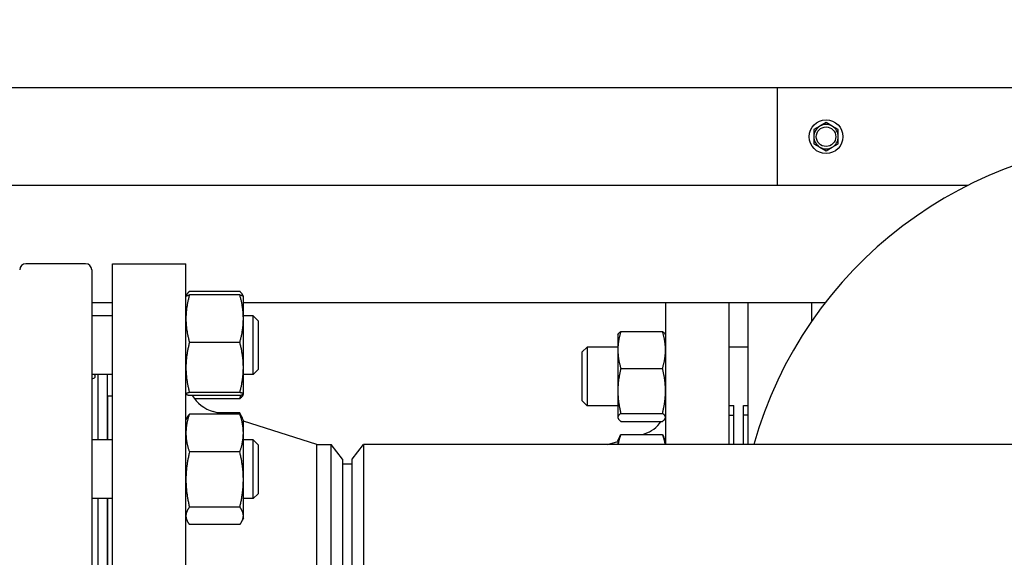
# Model space of a CAD drawing. Header units: inches. Extents: x 18 to 846, y -44 to 561.
# Tile 616 of 637: x 469 to 482, y 516 to 523. Entities that reach past the tile are written whole.
import ezdxf

# ---------------------------------------------------------------- set-up
doc = ezdxf.new("R2010")
doc.units = ezdxf.units.IN
doc.header["$LTSCALE"] = 24
doc.header["$MEASUREMENT"] = 0
doc.layers.add('Dimension (ANSI)', color=7, linetype='Continuous', lineweight=25)
doc.layers.add('Visible (ANSI)', color=7, linetype='Continuous', lineweight=30)
doc.styles.add('Note Text (ANSI)', font='tahoma.ttf')
doc.dimstyles.new('SB Fraction-16 (ANSI)', dxfattribs={"dimscale": 24, "dimtxt": 0.125, "dimasz": 0.098425, "dimexe": 0.125, "dimexo": 0.0625, "dimgap": 0.031496, "dimtad": 0, "dimtih": 1, "dimtoh": 1, "dimdec": 4, "dimrnd": 1e-08, "dimzin": 0, "dimdsep": 46, "dimlunit": 5, "dimtxsty": 'Note Text (ANSI)', "dimcen": 0.09, "dimdle": 0.393701, "dimclrd": 256, "dimclre": 256, "dimclrt": 256, "dimadec": 0, "dimazin": 3, "dimtfac": 0.96, "dimtofl": 0, "dimtmove": 0, "dimatfit": 3, "dimfxl": 1, "dimfrac": 2, "dimtolj": 1, "dimtzin": 12, "dimlwd": -1, "dimlwe": -1, "dimarcsym": 0})

# ---------------------------------------------------------------- blocks, each defined once
blk = doc.blocks.new('*D17')
at = {"layer": 'Defpoints', "color": 0, "transparency": 16777216}
for p in [(520.678, 540.275), (349.678, 522.087), (520.678, 522.087)]:
    blk.add_point(p, dxfattribs=at)
at = {"layer": 'Dimension (ANSI)', "transparency": 16777216}
for p, q in [((349.678, 523.587), (349.678, 543.275)), ((520.678, 523.587), (520.678, 543.275)), ((352.041, 540.275), (437.439, 540.275)), ((518.316, 540.275), (444.918, 540.275))]:
    blk.add_line(p, q, dxfattribs=at)
for points in [[(352.041, 540.668), (352.041, 539.881), (349.678, 540.275)], [(518.316, 540.668), (518.316, 539.881), (520.678, 540.275)]]:
    blk.add_solid(points, dxfattribs=at)
at = {"layer": 'Dimension (ANSI)', "transparency": 16777216, "insert": (438.195, 541.78), "char_height": 3, "attachment_point": 1, "style": 'Note Text (ANSI)'}
blk.add_mtext('\\A1;171', dxfattribs=at)

msp = doc.modelspace()

# ---------------------------------------------------------------- linework, layer by layer
at = {"layer": 'Visible (ANSI)'}
for p, q in [((478.86593, 522.08668), (446.27218, 522.08668)), ((478.86593, 522.08668), (478.86593, 520.83668)), ((482.86593, 522.08668), (478.86593, 522.08668)), ((479.41293, 521.59678), (479.33493, 521.55175)), ((479.49093, 521.64182), (479.41293, 521.59678)), ((479.56893, 521.59678), (479.49093, 521.64182)), ((479.64693, 521.55175), (479.56893, 521.59678)), ((479.33493, 521.55175), (479.33493, 521.46168)), ((479.33493, 521.46168), (479.33493, 521.37162)), ((479.64693, 521.46168), (479.64693, 521.55175)), ((479.64693, 521.37162), (479.64693, 521.46168)), ((479.33493, 521.37162), (479.41293, 521.32658)), ((479.41293, 521.32658), (479.49093, 521.28155)), ((479.49093, 521.28155), (479.56893, 521.32658)), ((479.56893, 521.32658), (479.64693, 521.37162)), ((481.29874, 520.83668), (406.92843, 520.83668)), ((470.02595, 519.83668), (469.26217, 519.83668)), ((470.36843, 512.33668), (470.36843, 519.83668)), ((470.36843, 519.83668), (471.30843, 519.83668)), ((471.30843, 512.33668), (471.30843, 519.83668)), ((470.10469, 519.75794), (470.10469, 512.41542)), ((471.30843, 519.42149), (471.30878, 519.42224)), ((471.30878, 519.42224), (471.31514, 519.43588)), ((471.99734, 519.48355), (471.35352, 519.48355)), ((471.99734, 519.43848), (471.35352, 519.43848)), ((472.04208, 519.42224), (472.03572, 519.43588)), ((472.04243, 519.42149), (472.04208, 519.42224)), ((472.04243, 519.13523), (472.04243, 519.42149)), ((470.36843, 519.33668), (470.10469, 519.33668)), ((479.47787, 519.33668), (472.04243, 519.33668)), ((477.43843, 519.33668), (477.43843, 517.52418)), ((478.24843, 519.33668), (478.24843, 517.52418)), ((478.49593, 517.52418), (478.49593, 519.33668)), ((479.30593, 519.33668), (479.30593, 519.1011)), ((470.36843, 519.17149), (470.10469, 519.17149)), ((472.16719, 519.17149), (472.04243, 519.17149)), ((472.16719, 518.42149), (472.16719, 519.17149)), ((472.22969, 519.10899), (472.16719, 519.17149)), ((472.04243, 518.51099), (472.04243, 519.13523)), ((472.22969, 519.10899), (472.22969, 518.48399)), ((476.82943, 518.92738), (476.83295, 518.93494)), ((476.82943, 518.92738), (476.82943, 518.73494)), ((476.86773, 518.97112), (477.40012, 518.97112)), ((477.43843, 518.92738), (477.4349, 518.93494)), ((471.99734, 518.83199), (471.35352, 518.83199)), ((476.37343, 518.70888), (476.43593, 518.77138)), ((476.37343, 518.08388), (476.37343, 518.70888)), ((476.43593, 518.77138), (476.43593, 518.02138)), ((476.82943, 518.77138), (476.43593, 518.77138)), ((476.82943, 518.73494), (476.82943, 518.2114)), ((478.49593, 518.77138), (478.24843, 518.77138)), ((470.36843, 518.42149), (470.10469, 518.42149)), ((470.18343, 518.42149), (470.18343, 517.58412)), ((470.30343, 518.42149), (470.30343, 517.58412)), ((472.04243, 518.17224), (472.04243, 518.51099)), ((472.16719, 518.42149), (472.04243, 518.42149)), ((472.22969, 518.48399), (472.16719, 518.42149)), ((476.86773, 518.49877), (477.40012, 518.49877)), ((471.30843, 518.17149), (471.30878, 518.17073)), ((471.99734, 518.18999), (471.35352, 518.18999)), ((472.04208, 518.17073), (472.03572, 518.15709)), ((472.04243, 518.17149), (472.04208, 518.17073)), ((472.04243, 518.17149), (472.04243, 518.17224)), ((476.82943, 518.2114), (476.82943, 517.87284)), ((470.30843, 517.58412), (470.30843, 518.14668)), ((470.30843, 518.14668), (470.36843, 518.14668)), ((471.99734, 518.15449), (471.35352, 518.15449)), ((471.99734, 518.10942), (471.41882, 518.10942)), ((476.37343, 518.08388), (476.43593, 518.02138)), ((470.30843, 518.02668), (470.30343, 518.02668)), ((471.99734, 517.91456), (471.35352, 517.91456)), ((471.75714, 517.91456), (471.65745, 517.94613)), ((471.99734, 517.92993), (471.7086, 517.92993)), ((472.02774, 517.86562), (472.00625, 517.91171)), ((476.82943, 518.02138), (476.43593, 518.02138)), ((476.86773, 517.92403), (477.40012, 517.92403)), ((478.31343, 518.02138), (478.24843, 518.02138)), ((478.31343, 517.52418), (478.31343, 518.02625)), ((478.43343, 517.52418), (478.43343, 518.02625)), ((478.49593, 518.02138), (478.43343, 518.02138)), ((471.30843, 517.83412), (471.32312, 517.86562)), ((472.04243, 517.83412), (472.02774, 517.86562)), ((472.04243, 517.67227), (472.04243, 517.83412)), ((472.98176, 517.52668), (472.04243, 517.8242)), ((476.82943, 517.87284), (476.82943, 517.86538)), ((476.82943, 517.86538), (476.83295, 517.85782)), ((476.86773, 517.82164), (477.40012, 517.82164)), ((477.43843, 517.86538), (477.4349, 517.85782)), ((478.30843, 517.89668), (478.24843, 517.89668)), ((478.30843, 517.89668), (478.30843, 517.52418)), ((478.49593, 517.89918), (478.43343, 517.89918)), ((472.04243, 517.07725), (472.04243, 517.67227)), ((477.1397, 517.65383), (477.16923, 517.66251)), ((478.30843, 517.77668), (478.31343, 517.77668)), ((470.36843, 517.58412), (470.10469, 517.58412)), ((472.16719, 517.58412), (472.04243, 517.58412)), ((472.16719, 516.83412), (472.16719, 517.58412)), ((472.22969, 517.52162), (472.16719, 517.58412)), ((476.69888, 517.52418), (476.82943, 517.56258)), ((476.82943, 517.57439), (476.85417, 517.62746)), ((476.82943, 517.57439), (476.82943, 517.52418)), ((476.86773, 517.65383), (477.40012, 517.65383)), ((477.43843, 517.57439), (477.41368, 517.62746)), ((471.99734, 517.42997), (471.35352, 517.42997)), ((472.22969, 517.52162), (472.22969, 516.89662)), ((472.98176, 514.64668), (472.98176, 517.52668)), ((472.98176, 517.52668), (473.16456, 517.52668)), ((473.16456, 514.64668), (473.16456, 517.52668)), ((473.30843, 517.33918), (473.16456, 517.52668)), ((473.43343, 517.33668), (473.5773, 517.52418)), ((473.5773, 517.52418), (473.5773, 514.64918)), ((510.41456, 517.52418), (473.5773, 517.52418)), ((473.30843, 517.33918), (473.30843, 514.83418)), ((473.43343, 514.83668), (473.43343, 517.33668)), ((473.43343, 517.27418), (473.30843, 517.27418)), ((472.04243, 516.6141), (472.04243, 517.07725)), ((470.36843, 516.83412), (470.10469, 516.83412)), ((470.18343, 516.83412), (470.18343, 515.33925)), ((470.30343, 516.83412), (470.30343, 515.33925)), ((470.30843, 515.33925), (470.30843, 516.83412)), ((472.16719, 516.83412), (472.04243, 516.83412)), ((472.22969, 516.89662), (472.16719, 516.83412)), ((471.99734, 516.72453), (471.35352, 516.72453)), ((471.30843, 516.58412), (471.32312, 516.55263)), ((472.04243, 516.58412), (472.02774, 516.55263)), ((472.04243, 516.58412), (472.04243, 516.6141)), ((471.99734, 516.50368), (471.35352, 516.50368))]:
    msp.add_line(p, q, dxfattribs=at)
for radius in [0.216, 0.1248]:
    msp.add_circle((479.49093, 521.46168), radius, dxfattribs=at)
for centre, radius, start, end in [((479.49093, 521.46168), 0.156, 120, 180), ((479.49093, 521.46168), 0.156, 60, 120), ((479.49093, 521.46168), 0.156, 0, 60), ((479.49093, 521.46168), 0.156, 180, 240), ((479.49093, 521.46168), 0.156, 300, 0), ((483.68343, 516.08668), 5.315, 15.691698, 164.308302), ((479.49093, 521.46168), 0.156, 240, 300), ((469.26217, 519.75794), 0.07874, 90, 180), ((470.02595, 519.75794), 0.07874, 0, 90), ((471.80843, 518.4228), 0.5, 212.452892, 252.425284), ((477.06343, 518.02228), 0.375, 286.38845, 327.654619)]:
    msp.add_arc(centre, radius, start, end, dxfattribs=at)
for points, weights in [([(471.35352, 519.43848), (471.30843, 519.27597), (471.30843, 519.13523)], [1, 1.0379548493, 1]), ([(471.30878, 519.42224), (471.3123, 519.42978), (471.35352, 519.43848)], [1.00614116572, 1.0345850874, 1]), ([(471.35352, 519.48355), (471.31885, 519.45218), (471.31094, 519.42478)], [1, 1.02892942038, 1.01375847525]), ([(472.03991, 519.42478), (472.03201, 519.45218), (471.99734, 519.48355)], [1.01375847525, 1.02892942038, 1]), ([(471.99734, 519.43848), (472.03856, 519.42978), (472.04208, 519.42224)], [1, 1.0345850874, 1.00614116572]), ([(472.04243, 519.13523), (472.04243, 519.27597), (471.99734, 519.43848)], [1, 1.0379548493, 1]), ([(471.30843, 519.13523), (471.30843, 518.9945), (471.35352, 518.83199)], [1, 1.0379548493, 1]), ([(471.99734, 518.83199), (472.04243, 518.9945), (472.04243, 519.13523)], [1, 1.0379548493, 1]), ([(476.86773, 518.97112), (476.82943, 518.84455), (476.82943, 518.73494)], [1, 1.0379548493, 1]), ([(476.83295, 518.93494), (476.84084, 518.95186), (476.86773, 518.97112)], [1.01611555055, 1.02634702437, 1]), ([(477.40012, 518.97112), (477.42701, 518.95186), (477.4349, 518.93494)], [1, 1.02634702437, 1.01611555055]), ([(477.43843, 518.73494), (477.43843, 518.84455), (477.40012, 518.97112)], [1, 1.0379548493, 1]), ([(471.35352, 518.83199), (471.30843, 518.65996), (471.30843, 518.51099)], [1, 1.0379548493, 1]), ([(472.04243, 518.51099), (472.04243, 518.65996), (471.99734, 518.83199)], [1, 1.0379548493, 1]), ([(476.82943, 518.73494), (476.82943, 518.62533), (476.86773, 518.49877)], [1, 1.0379548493, 1]), ([(477.40012, 518.49877), (477.43843, 518.62533), (477.43843, 518.73494)], [1, 1.0379548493, 1]), ([(471.30843, 518.51099), (471.30843, 518.36201), (471.35352, 518.18999)], [1, 1.0379548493, 1]), ([(471.99734, 518.18999), (472.04243, 518.36201), (472.04243, 518.51099)], [1, 1.0379548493, 1]), ([(476.86773, 518.49877), (476.82943, 518.34477), (476.82943, 518.2114)], [1, 1.0379548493, 1]), ([(477.43843, 518.2114), (477.43843, 518.34477), (477.40012, 518.49877)], [1, 1.0379548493, 1]), ([(471.35352, 518.18999), (471.30843, 518.18048), (471.30843, 518.17224)], [1, 1.0379548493, 1]), ([(471.30843, 518.17224), (471.30843, 518.16401), (471.35352, 518.15449)], [1, 1.0379548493, 1]), ([(472.04243, 518.17224), (472.04243, 518.18048), (471.99734, 518.18999)], [1, 1.0379548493, 1]), ([(471.99734, 518.15449), (472.04243, 518.16401), (472.04243, 518.17224)], [1, 1.0379548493, 1]), ([(476.82943, 518.2114), (476.82943, 518.07803), (476.86773, 517.92403)], [1, 1.0379548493, 1]), ([(477.40012, 517.92403), (477.43843, 518.07803), (477.43843, 518.2114)], [1, 1.0379548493, 1]), ([(471.99734, 518.10942), (472.0051, 518.13408), (472.01146, 518.1577)], [1, 1.00633144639, 1.01055052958]), ([(472.03572, 518.15709), (472.02527, 518.1347), (471.99734, 518.10942)], [1.01804731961, 1.02317873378, 1]), ([(471.35352, 517.91456), (471.30843, 517.78472), (471.30843, 517.67227)], [1, 1.0379548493, 1]), ([(471.32312, 517.86562), (471.33399, 517.88893), (471.35352, 517.91456)], [1.01853894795, 1.0160927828, 1]), ([(472.01842, 517.88336), (472.00961, 517.90589), (471.99734, 517.92993)], [1.01477953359, 1.01005189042, 1]), ([(471.99734, 517.91456), (472.01687, 517.88893), (472.02774, 517.86562)], [1, 1.0160927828, 1.01853894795]), ([(472.04243, 517.67227), (472.04243, 517.78472), (471.99734, 517.91456)], [1, 1.0379548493, 1]), ([(476.86773, 517.92403), (476.82943, 517.8966), (476.82943, 517.87284)], [1, 1.0379548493, 1]), ([(477.43843, 517.87284), (477.43843, 517.8966), (477.40012, 517.92403)], [1, 1.0379548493, 1]), ([(476.82943, 517.87284), (476.82943, 517.84908), (476.86773, 517.82164)], [1, 1.0379548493, 1]), ([(477.40012, 517.82164), (477.43843, 517.84908), (477.43843, 517.87284)], [1, 1.0379548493, 1]), ([(471.30843, 517.67227), (471.30843, 517.55982), (471.35352, 517.42997)], [1, 1.0379548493, 1]), ([(471.99734, 517.42997), (472.04243, 517.55982), (472.04243, 517.67227)], [1, 1.0379548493, 1]), ([(476.86773, 517.65383), (476.83992, 517.58474), (476.83241, 517.52418)], [1, 1.02727863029, 1.0153462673]), ([(476.85417, 517.62746), (476.86017, 517.64032), (476.86773, 517.65383)], [1.01175569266, 1.00727059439, 1]), ([(477.43544, 517.52418), (477.42794, 517.58474), (477.40012, 517.65383)], [1.0153462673, 1.02727863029, 1]), ([(477.40012, 517.65383), (477.40768, 517.64032), (477.41368, 517.62746)], [1, 1.00727059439, 1.01175569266]), ([(471.35352, 517.42997), (471.30843, 517.24095), (471.30843, 517.07725)], [1, 1.0379548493, 1]), ([(472.04243, 517.07725), (472.04243, 517.24095), (471.99734, 517.42997)], [1, 1.0379548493, 1]), ([(471.30843, 517.07725), (471.30843, 516.91355), (471.35352, 516.72453)], [1, 1.0379548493, 1]), ([(471.99734, 516.72453), (472.04243, 516.91355), (472.04243, 517.07725)], [1, 1.0379548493, 1]), ([(471.35352, 516.72453), (471.30843, 516.66535), (471.30843, 516.6141)], [1, 1.0379548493, 1]), ([(472.04243, 516.6141), (472.04243, 516.66535), (471.99734, 516.72453)], [1, 1.0379548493, 1]), ([(471.30843, 516.6141), (471.30843, 516.56286), (471.35352, 516.50368)], [1, 1.0379548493, 1]), ([(471.99734, 516.50368), (472.04243, 516.56286), (472.04243, 516.6141)], [1, 1.0379548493, 1])]:
    msp.add_rational_spline(points, weights, degree=2, dxfattribs=at)
msp.add_open_spline([(470.13959, 518.42156), (470.14253, 518.41203), (470.14406, 518.40356), (470.14406, 518.37792), (470.13395, 518.36679), (470.11234, 518.3636), (470.10863, 518.36338), (470.10469, 518.36342)], degree=3, knots=[1.797466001, 1.797466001, 1.797466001, 1.797466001, 1.940397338, 1.940397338, 2.307973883, 2.307973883, 2.377469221, 2.377469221, 2.377469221, 2.377469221], dxfattribs=at)

# ---------------------------------------------------------------- dimensions: what is measured, and where the dimension line sits
at = {"layer": 'Dimension (ANSI)'}
dim = msp.add_linear_dim(base=(520.67843, 540.27464), p1=(349.67843, 522.08668), p2=(520.67843, 522.08668), dimstyle='SB Fraction-16 (ANSI)', override={"dimgap": 0.031496, "dimtih": 0, "dimtoh": 0, "dimdec": 4, "dimtol": 0, "dimlim": 0, "dimtp": 0, "dimtm": 0, "dimtdec": 2, "dimatfit": 1}, dxfattribs=at)
dim.commit()
dim.dimension.update_dxf_attribs({"geometry": '*D17', "text_midpoint": (441.17843, 540.27464), "dimtype": 160})

doc.saveas('drawing.dxf')
